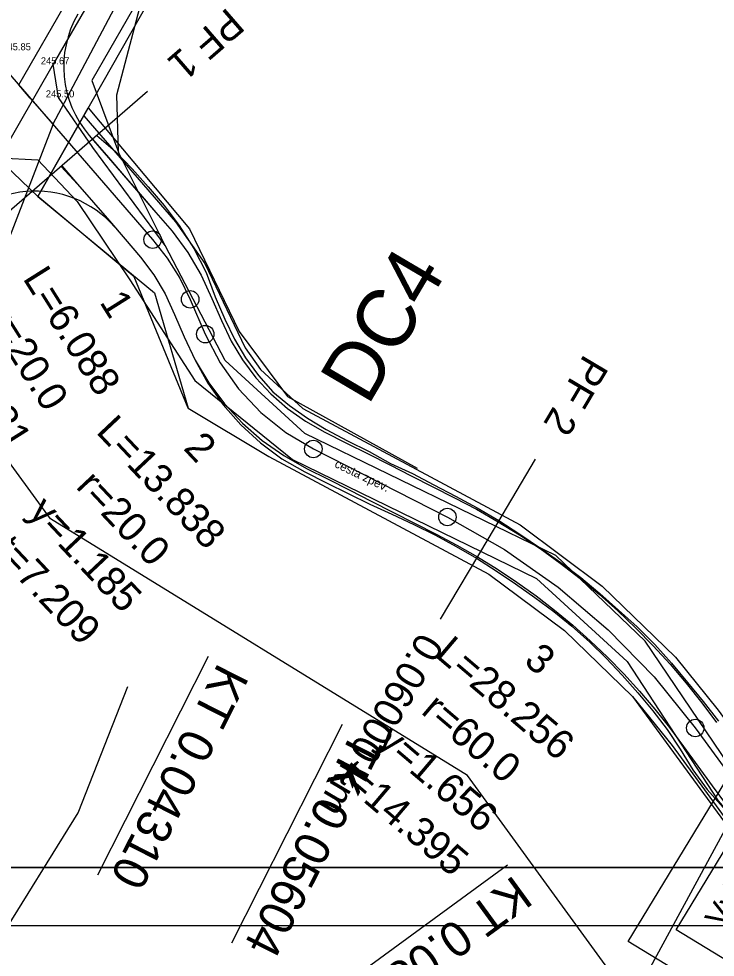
# Model space of a CAD drawing. Extents: x -555887 to -552101, y -1100251 to -1096546.
# Drawn here: x -554030.5 to -553970.5, y -1097398.4 to -1097317.8 of the extents above; entities that cross this region are included whole.
import ezdxf

# ---------------------------------------------------------------- set-up
doc = ezdxf.new("R2010")
doc.units = 0
for name, color, linetype in [('PARCELY_cesty', 7, 'Continuous'), ('PARCELY_silnice', 7, 'Continuous'), ('PARCELY_VHO', 7, 'Continuous'), ('POLYGONY_rozšíření', 7, 'Continuous'), ('POLYGONY_SITUACE_PF', 7, 'Continuous'), ('POLYGONY_SITUACE_PF_POPISY', 7, 'Continuous'), ('POLYGONY_SITUACE_PO', 7, 'Continuous'), ('ram_VC6', 7, 'Continuous'), ('ROZHLED_parcela_cesty', 7, 'Continuous'), ('ROZHLED_ram_legenda_1', 7, 'Continuous'), ('ROZHLED_ram_legenda_2', 7, 'Continuous'), ('ROZHLED_trojuhelniky_2', 7, 'Continuous'), ('vrstevnice', 7, 'Continuous'), ('Výškopis', 7, 'Continuous'), ('ZSST', 7, 'Continuous')]:
    doc.layers.add(name, color=color, linetype=linetype)

msp = doc.modelspace()

# ---------------------------------------------------------------- linework, layer by layer
for p, q in [((-554014.159, -1097372.582), (-554023.699, -1097391.394)), ((-554002.623, -1097378.432), (-554012.162, -1097397.244)), ((-553988.405, -1097390.524), (-554005.442, -1097402.959))]:
    msp.add_line(p, q)
at = {"layer": 'PARCELY_cesty'}
for points in [[(-554024.87, -1097326.1), (-554016.972, -1097335.203), (-554014.45, -1097338.793), (-554010.977, -1097346.054), (-554009.652, -1097347.922), (-554006.027, -1097351.272), (-553987.32, -1097361.268), (-553980.262, -1097366.544), (-553973.944, -1097372.641), (-553970.267, -1097377.21), (-553883.981, -1097495.416), (-553880.888, -1097500.181), (-553878.272, -1097505.378), (-553874.899, -1097516.211), (-553874.102, -1097521.974), (-553873.943, -1097527.652), (-553875.23, -1097592.292), (-553875.224, -1097601.67), (-553872.69, -1097624.12), (-553866.22, -1097627.85), (-553859.38, -1097625.46)], [(-554028.81, -1097333.03), (-554018.781, -1097341.326), (-554015.89, -1097351.24), (-554008.949, -1097355.38), (-553990.01, -1097365.499), (-553983.508, -1097370.361), (-553977.642, -1097376.021), (-553974.236, -1097380.253), (-553888.1, -1097498.254), (-553882.924, -1097507.258), (-553879.092, -1097522.388), (-553878.944, -1097527.655), (-553880.675, -1097592.231), (-553880.657, -1097599.68), (-553880.289, -1097607.162), (-553873.9, -1097664.18)]]:
    msp.add_lwpolyline(points, dxfattribs=at)
at = {"layer": 'PARCELY_silnice'}
msp.add_lwpolyline([(-553831.55, -1096945.97), (-553822.14, -1096946.52), (-553820.19, -1096947.25), (-553823.19, -1096962.08), (-553832.13, -1096986.8), (-553848.04, -1097015.24), (-554028.81, -1097333.03), (-554038.74, -1097323.54), (-553856.4, -1097007.66), (-553843.04, -1096981.51), (-553834.33, -1096958.81)], close=True, dxfattribs=at)
at = {"layer": 'PARCELY_VHO'}
for points in [[(-553890.36, -1097670.23), (-553902.88, -1097642.35), (-553905.32, -1097611.67), (-553898.3, -1097524.98), (-553901.53, -1097506.94), (-553991.85, -1097382.83), (-554027.72, -1097360.75), (-554038.93, -1097345.45), (-554044.87, -1097337.64), (-554055.91, -1097333.12), (-554068.1, -1097310.12), (-554076.3, -1097297.37), (-554083.64, -1097283.44), (-554094.93, -1097256.14), (-554100.02, -1097244.94), (-554114.01, -1097204.34), (-554130.46, -1097180.06), (-554159.17, -1097101.34)], [(-554141.5, -1097107.04), (-554133.09, -1097133.96), (-554115.31, -1097177.28), (-554094.19, -1097204.11), (-554083.82, -1097222.99), (-554081.04, -1097249.03), (-554076.85, -1097264.17), (-554065.58, -1097288.03), (-554046.65, -1097316.45), (-554038.74, -1097323.54), (-554028.81, -1097333.03), (-554018.781, -1097341.326), (-554015.89, -1097351.24), (-554008.949, -1097355.38), (-553990.01, -1097365.499), (-553983.508, -1097370.361), (-553977.642, -1097376.021), (-553888.1, -1097498.254), (-553882.924, -1097507.258), (-553879.092, -1097522.388), (-553886.84, -1097615.05), (-553883.68, -1097641.57), (-553876.67, -1097669.5)]]:
    msp.add_lwpolyline(points, dxfattribs=at)
at = {"layer": 'POLYGONY_rozšíření'}
for centre, start, end in [((-554017.599, -1097321.883), 149.8415, 220.91473), ((-554028.999, -1097341.567), 41.18214, 149.63339)]:
    msp.add_arc(centre, 9, start, end, dxfattribs=at)
at = {"layer": 'POLYGONY_SITUACE_PF'}
for p, q in [((-554019.39, -1097324.014), (-554025.436, -1097329.253)), ((-554025.436, -1097329.253), (-554031.482, -1097334.492)), ((-553986.025, -1097355.621), (-553990.106, -1097362.501)), ((-553990.106, -1097362.501), (-553994.187, -1097369.382))]:
    msp.add_line(p, q, dxfattribs=at)
at = {"layer": 'POLYGONY_SITUACE_PO'}
for p, q in [((-554031.985, -1097321.695), (-554018.945, -1097336.744)), ((-554024.399, -1097327.777), (-554018.656, -1097334.405)), ((-554024.114, -1097328.107), (-554022.749, -1097329.681)), ((-554023.744, -1097327.786), (-554022.146, -1097329.158)), ((-554022.749, -1097329.681), (-554021.385, -1097331.256)), ((-554022.146, -1097329.158), (-554020.709, -1097330.67)), ((-554026.826, -1097330.457), (-554025.395, -1097331.973)), ((-554026.759, -1097330.399), (-554025.395, -1097331.973)), ((-554026.759, -1097330.399), (-554025.395, -1097331.973)), ((-554020.709, -1097330.67), (-554019.313, -1097332.217)), ((-554021.385, -1097331.256), (-554020.021, -1097332.83)), ((-554025.395, -1097331.973), (-554024.03, -1097333.548)), ((-554025.395, -1097331.973), (-554024.03, -1097333.548)), ((-554025.395, -1097331.973), (-554025.395, -1097331.973)), ((-554025.395, -1097331.973), (-554024.03, -1097333.548)), ((-554019.313, -1097332.217), (-554017.963, -1097333.804)), ((-554020.021, -1097332.83), (-554018.656, -1097334.405)), ((-554024.03, -1097333.548), (-554022.666, -1097335.122)), ((-554024.03, -1097333.548), (-554022.666, -1097335.122)), ((-554024.03, -1097333.548), (-554022.666, -1097335.122)), ((-554017.963, -1097333.804), (-554016.67, -1097335.524)), ((-554018.656, -1097334.405), (-554017.274, -1097336.021)), ((-554018.656, -1097334.405), (-554017.274, -1097336.021)), ((-554022.666, -1097335.122), (-554021.302, -1097336.697)), ((-554022.666, -1097335.122), (-554021.302, -1097336.697)), ((-554022.666, -1097335.122), (-554021.302, -1097336.697)), ((-554016.67, -1097335.524), (-554015.411, -1097337.5)), ((-554017.274, -1097336.021), (-554015.921, -1097337.837)), ((-554017.274, -1097336.021), (-554015.921, -1097337.837)), ((-554021.302, -1097336.697), (-554019.976, -1097338.246)), ((-554021.302, -1097336.697), (-554019.976, -1097338.246)), ((-554021.302, -1097336.697), (-554019.976, -1097338.246)), ((-554018.945, -1097336.744), (-554017.696, -1097338.343)), ((-554015.921, -1097337.837), (-554014.774, -1097339.79)), ((-554015.921, -1097337.837), (-554014.774, -1097339.79)), ((-554015.411, -1097337.5), (-554014.343, -1097339.565)), ((-554019.976, -1097338.246), (-554018.84, -1097339.769)), ((-554019.976, -1097338.246), (-554018.84, -1097339.769)), ((-554019.976, -1097338.246), (-554018.84, -1097339.769)), ((-554017.696, -1097338.343), (-554016.615, -1097340.059)), ((-554014.343, -1097339.565), (-554013.564, -1097341.669)), ((-554018.84, -1097339.769), (-554017.877, -1097341.407)), ((-554018.84, -1097339.769), (-554017.877, -1097341.407)), ((-554018.84, -1097339.769), (-554017.877, -1097341.407)), ((-554016.615, -1097340.059), (-554015.714, -1097341.877)), ((-554014.774, -1097339.79), (-554013.844, -1097341.791)), ((-554014.774, -1097339.79), (-554013.844, -1097341.791)), ((-554017.877, -1097341.407), (-554017.054, -1097343.184)), ((-554017.877, -1097341.407), (-554017.054, -1097343.184)), ((-554017.877, -1097341.407), (-554017.054, -1097343.184)), ((-554015.714, -1097341.877), (-554014.414, -1097344.871)), ((-554013.844, -1097341.791), (-554013.014, -1097343.702)), ((-554013.844, -1097341.791), (-554013.014, -1097343.702)), ((-554013.564, -1097341.669), (-554012.739, -1097343.582)), ((-554017.054, -1097343.184), (-554016.225, -1097345.095)), ((-554017.054, -1097343.184), (-554016.225, -1097345.095)), ((-554017.054, -1097343.184), (-554016.225, -1097345.095)), ((-554012.739, -1097343.582), (-554011.91, -1097345.316)), ((-554013.014, -1097343.702), (-554012.183, -1097345.46)), ((-554013.014, -1097343.702), (-554012.183, -1097345.46)), ((-554016.225, -1097345.095), (-554015.274, -1097347.101)), ((-554016.225, -1097345.095), (-554015.274, -1097347.101)), ((-554016.225, -1097345.095), (-554016.225, -1097345.095)), ((-554016.225, -1097345.095), (-554015.294, -1097347.112)), ((-554014.414, -1097344.871), (-554013.14, -1097347.326)), ((-554012.183, -1097345.46), (-554011.207, -1097347.09)), ((-554012.183, -1097345.46), (-554011.207, -1097347.09)), ((-554011.91, -1097345.316), (-554010.94, -1097346.911)), ((-554015.294, -1097347.112), (-554014.188, -1097349.095)), ((-554015.274, -1097347.101), (-554014.111, -1097349.044)), ((-554015.274, -1097347.101), (-554014.111, -1097349.044)), ((-554013.14, -1097347.326), (-554011.54, -1097349.581)), ((-554011.207, -1097347.09), (-554010.073, -1097348.615)), ((-554011.207, -1097347.09), (-554010.073, -1097348.615)), ((-554010.94, -1097346.911), (-554009.842, -1097348.422)), ((-554009.842, -1097348.422), (-554008.603, -1097349.826)), ((-554014.188, -1097349.095), (-554012.88, -1097350.962)), ((-554014.111, -1097349.044), (-554012.758, -1097350.859)), ((-554014.111, -1097349.044), (-554012.758, -1097350.859)), ((-554010.073, -1097348.615), (-554008.773, -1097350.001)), ((-554010.073, -1097348.615), (-554008.773, -1097350.001)), ((-554011.54, -1097349.581), (-554009.643, -1097351.594)), ((-554008.773, -1097350.001), (-554007.342, -1097351.25)), ((-554008.773, -1097350.001), (-554007.342, -1097351.25)), ((-554008.603, -1097349.826), (-554007.157, -1097351.014)), ((-554012.758, -1097350.859), (-554011.211, -1097352.513)), ((-554012.758, -1097350.859), (-554011.211, -1097352.513)), ((-554012.88, -1097350.962), (-554011.359, -1097352.666)), ((-554009.643, -1097351.594), (-554007.488, -1097353.326)), ((-554007.342, -1097351.25), (-554005.792, -1097352.349)), ((-554007.342, -1097351.25), (-554005.792, -1097352.349)), ((-554007.157, -1097351.014), (-554005.63, -1097352.091)), ((-554011.211, -1097352.513), (-554009.505, -1097354.002)), ((-554011.211, -1097352.513), (-554009.505, -1097354.002)), ((-554005.792, -1097352.349), (-554004.117, -1097353.287)), ((-554005.792, -1097352.349), (-554004.117, -1097353.287)), ((-554005.63, -1097352.091), (-554004.003, -1097353.063)), ((-554011.359, -1097352.666), (-554009.665, -1097354.205)), ((-554007.488, -1097353.326), (-554005.114, -1097354.744)), ((-554004.117, -1097353.287), (-554002.259, -1097354.23)), ((-554004.117, -1097353.287), (-554002.259, -1097354.23)), ((-554004.003, -1097353.063), (-554002.166, -1097354.046)), ((-554009.505, -1097354.002), (-554007.657, -1097355.311)), ((-554009.505, -1097354.002), (-554007.657, -1097355.311)), ((-554002.166, -1097354.046), (-554000.3, -1097354.973)), ((-554009.665, -1097354.205), (-554007.835, -1097355.593)), ((-554005.114, -1097354.744), (-553993.577, -1097360.594)), ((-554002.259, -1097354.23), (-554000.401, -1097355.172)), ((-554002.259, -1097354.23), (-554000.401, -1097355.172)), ((-554000.3, -1097354.973), (-553998.48, -1097355.99)), ((-554007.835, -1097355.593), (-554005.854, -1097356.713)), ((-554007.657, -1097355.311), (-554005.7, -1097356.409)), ((-554007.657, -1097355.311), (-554005.7, -1097356.409)), ((-554000.401, -1097355.172), (-553998.543, -1097356.114)), ((-554000.401, -1097355.172), (-553998.543, -1097356.114)), ((-554005.7, -1097356.409), (-554003.842, -1097357.351)), ((-554005.7, -1097356.409), (-554003.842, -1097357.351)), ((-553998.543, -1097356.114), (-553996.685, -1097357.056)), ((-553998.543, -1097356.114), (-553996.685, -1097357.056)), ((-553998.48, -1097355.99), (-553996.584, -1097356.857)), ((-554005.854, -1097356.713), (-554003.996, -1097357.656)), ((-554003.842, -1097357.351), (-554001.984, -1097358.294)), ((-554003.842, -1097357.351), (-554001.984, -1097358.294)), ((-553996.685, -1097357.056), (-553994.827, -1097357.999)), ((-553996.685, -1097357.056), (-553994.827, -1097357.999)), ((-553996.584, -1097356.857), (-553994.737, -1097357.822)), ((-554003.996, -1097357.656), (-554002.127, -1097358.576)), ((-553994.827, -1097357.999), (-553992.969, -1097358.941)), ((-553994.827, -1097357.999), (-553992.969, -1097358.941)), ((-553994.737, -1097357.822), (-553992.894, -1097358.795)), ((-554002.127, -1097358.576), (-554000.248, -1097359.477)), ((-554001.984, -1097358.294), (-554000.126, -1097359.236)), ((-554001.984, -1097358.294), (-554000.126, -1097359.236)), ((-553992.969, -1097358.941), (-553991.074, -1097359.932)), ((-553992.969, -1097358.941), (-553991.074, -1097359.932)), ((-553992.894, -1097358.795), (-553991.007, -1097359.809)), ((-554000.248, -1097359.477), (-553998.357, -1097360.355)), ((-554000.126, -1097359.236), (-553998.268, -1097360.178)), ((-554000.126, -1097359.236), (-553998.268, -1097360.178)), ((-553991.007, -1097359.809), (-553989.158, -1097360.903)), ((-553998.357, -1097360.355), (-553996.467, -1097361.233)), ((-553998.268, -1097360.178), (-553996.41, -1097361.12)), ((-553998.268, -1097360.178), (-553996.41, -1097361.12)), ((-553993.577, -1097360.594), (-553988.665, -1097363.384)), ((-553991.074, -1097359.932), (-553989.213, -1097360.996)), ((-553991.074, -1097359.932), (-553989.213, -1097360.996)), ((-553996.467, -1097361.233), (-553994.601, -1097362.161)), ((-553996.41, -1097361.12), (-553994.552, -1097362.062)), ((-553996.41, -1097361.12), (-553994.552, -1097362.062)), ((-553989.213, -1097360.996), (-553987.388, -1097362.122)), ((-553989.213, -1097360.996), (-553987.388, -1097362.122)), ((-553989.158, -1097360.903), (-553987.348, -1097362.06)), ((-553994.601, -1097362.161), (-553992.819, -1097363.122)), ((-553994.552, -1097362.062), (-553992.754, -1097363.002)), ((-553994.552, -1097362.062), (-553992.754, -1097363.002)), ((-553987.388, -1097362.122), (-553985.605, -1097363.312)), ((-553987.388, -1097362.122), (-553985.605, -1097363.312)), ((-553987.348, -1097362.06), (-553985.574, -1097363.267)), ((-553992.754, -1097363.002), (-553990.998, -1097364.007)), ((-553992.754, -1097363.002), (-553990.998, -1097364.007)), ((-553992.819, -1097363.122), (-553991.081, -1097364.146)), ((-553988.665, -1097363.384), (-553984.036, -1097366.623)), ((-553985.605, -1097363.312), (-553983.864, -1097364.563)), ((-553985.605, -1097363.312), (-553983.864, -1097364.563)), ((-553985.574, -1097363.267), (-553983.825, -1097364.511)), ((-553991.081, -1097364.146), (-553989.379, -1097365.227)), ((-553990.998, -1097364.007), (-553989.277, -1097365.068)), ((-553990.998, -1097364.007), (-553989.277, -1097365.068)), ((-553983.864, -1097364.563), (-553982.164, -1097365.87)), ((-553983.864, -1097364.563), (-553982.164, -1097365.87)), ((-553983.825, -1097364.511), (-553982.109, -1097365.801)), ((-553989.379, -1097365.227), (-553987.707, -1097366.353)), ((-553989.277, -1097365.068), (-553987.595, -1097366.191)), ((-553989.277, -1097365.068), (-553987.595, -1097366.191)), ((-553987.595, -1097366.191), (-553985.953, -1097367.372)), ((-553987.595, -1097366.191), (-553985.953, -1097367.372)), ((-553982.164, -1097365.87), (-553980.515, -1097367.24)), ((-553982.164, -1097365.87), (-553980.515, -1097367.24)), ((-553982.109, -1097365.801), (-553980.45, -1097367.164)), ((-553987.707, -1097366.353), (-553986.063, -1097367.52)), ((-553984.036, -1097366.623), (-553979.733, -1097370.282)), ((-553986.063, -1097367.52), (-553984.433, -1097368.708)), ((-553985.953, -1097367.372), (-553984.349, -1097368.604)), ((-553985.953, -1097367.372), (-553984.349, -1097368.604)), ((-553980.515, -1097367.24), (-553978.911, -1097368.662)), ((-553980.515, -1097367.24), (-553978.911, -1097368.662)), ((-553980.45, -1097367.164), (-553978.853, -1097368.599)), ((-553984.349, -1097368.604), (-553982.794, -1097369.896)), ((-553984.349, -1097368.604), (-553982.794, -1097369.896)), ((-553978.911, -1097368.662), (-553977.359, -1097370.141)), ((-553978.911, -1097368.662), (-553977.359, -1097370.141)), ((-553978.853, -1097368.599), (-553977.257, -1097370.037)), ((-553984.433, -1097368.708), (-553982.862, -1097369.976)), ((-553982.862, -1097369.976), (-553981.349, -1097371.312)), ((-553982.794, -1097369.896), (-553981.28, -1097371.238)), ((-553982.794, -1097369.896), (-553981.28, -1097371.238)), ((-553979.733, -1097370.282), (-553975.793, -1097374.331)), ((-553977.359, -1097370.141), (-553975.859, -1097371.673)), ((-553977.359, -1097370.141), (-553975.859, -1097371.673)), ((-553977.257, -1097370.037), (-553975.738, -1097371.558)), ((-553981.349, -1097371.312), (-553979.916, -1097372.734)), ((-553981.28, -1097371.238), (-553979.816, -1097372.633)), ((-553981.28, -1097371.238), (-553979.816, -1097372.633)), ((-553975.859, -1097371.673), (-553974.414, -1097373.257)), ((-553975.859, -1097371.673), (-553974.414, -1097373.257)), ((-553975.738, -1097371.558), (-553974.305, -1097373.16)), ((-553979.816, -1097372.633), (-553978.402, -1097374.078)), ((-553979.816, -1097372.633), (-553978.402, -1097374.078)), ((-553979.916, -1097372.734), (-553978.535, -1097374.205)), ((-553974.414, -1097373.257), (-553973.025, -1097374.889)), ((-553974.414, -1097373.257), (-553973.025, -1097374.889)), ((-553974.305, -1097373.16), (-553972.931, -1097374.812)), ((-553978.535, -1097374.205), (-553977.202, -1097375.716)), ((-553978.402, -1097374.078), (-553977.039, -1097375.572)), ((-553978.402, -1097374.078), (-553977.039, -1097375.572)), ((-553975.793, -1097374.331), (-553972.251, -1097378.732)), ((-553973.025, -1097374.889), (-553971.691, -1097376.567)), ((-553973.025, -1097374.889), (-553971.691, -1097376.567)), ((-553972.931, -1097374.812), (-553971.558, -1097376.466)), ((-553977.202, -1097375.716), (-553975.914, -1097377.265)), ((-553977.039, -1097375.572), (-553975.728, -1097377.112)), ((-553977.039, -1097375.572), (-553975.728, -1097377.112)), ((-553971.691, -1097376.567), (-553970.422, -1097378.27)), ((-553971.691, -1097376.567), (-553970.422, -1097378.27)), ((-553971.558, -1097376.466), (-553970.247, -1097378.142)), ((-553975.914, -1097377.265), (-553974.677, -1097378.854)), ((-553975.728, -1097377.112), (-553974.47, -1097378.695)), ((-553975.728, -1097377.112), (-553974.47, -1097378.695)), ((-553974.677, -1097378.854), (-553973.543, -1097380.548)), ((-553974.47, -1097378.695), (-553973.249, -1097380.333)), ((-553974.47, -1097378.695), (-553973.249, -1097380.333)), ((-553972.251, -1097378.732), (-553886.04, -1097496.835)), ((-553973.543, -1097380.548), (-553972.452, -1097382.331)), ((-553973.249, -1097380.333), (-553972.02, -1097382.016)), ((-553973.249, -1097380.333), (-553972.02, -1097382.016)), ((-553972.452, -1097382.331), (-553971.237, -1097384.024)), ((-553972.02, -1097382.016), (-553970.792, -1097383.699)), ((-553972.02, -1097382.016), (-553970.792, -1097383.699)), ((-553971.237, -1097384.024), (-553969.837, -1097385.581)), ((-553970.792, -1097383.699), (-553969.564, -1097385.382)), ((-553970.792, -1097383.699), (-553969.564, -1097385.382))]:
    msp.add_line(p, q, dxfattribs=at)
for centre in [(-554018.945, -1097336.744), (-554015.714, -1097341.877), (-554014.414, -1097344.871), (-554005.114, -1097354.744), (-553993.577, -1097360.594), (-553972.251, -1097378.732)]:
    msp.add_circle(centre, 0.75, dxfattribs=at)
at = {"layer": 'ram_VC6'}
for points in [[(-553956.64, -1096765.72), (-554313.64, -1096765.72), (-554313.64, -1097395.72), (-553956.64, -1097395.72)], [(-553961.64, -1096770.72), (-554308.64, -1096770.72), (-554308.64, -1097390.72), (-553961.64, -1097390.72)]]:
    msp.add_lwpolyline(points, close=True, dxfattribs=at)
for points in [[(-553956.64, -1096765.72), (-554313.64, -1096765.72), (-554313.64, -1097395.72), (-553956.64, -1097395.72), (-553956.64, -1096765.72)], [(-553956.64, -1096765.72), (-554313.64, -1096765.72), (-554313.64, -1097395.72), (-553956.64, -1097395.72), (-553956.64, -1096765.72)], [(-553961.64, -1097390.72), (-554308.64, -1097390.72), (-554308.64, -1096770.72), (-553961.64, -1096770.72), (-553961.64, -1097390.72)], [(-553961.64, -1097185.72), (-553961.64, -1097390.72), (-554308.64, -1097390.72), (-554308.64, -1096770.72), (-553961.64, -1096770.72), (-553961.64, -1096975.72), (-553961.64, -1097185.72)]]:
    msp.add_lwpolyline(points, dxfattribs=at)
at = {"layer": 'ROZHLED_parcela_cesty'}
msp.add_lwpolyline([(-554015.89, -1097351.24), (-554020.54, -1097339.95), (-554028.81, -1097333.03), (-554024.48, -1097325.42), (-554015.76, -1097335.81), (-554011.49, -1097344.64), (-554007.35, -1097350.23), (-553996.17, -1097356.39)], dxfattribs=at)
at = {"layer": 'ROZHLED_ram_legenda_1'}
msp.add_lwpolyline([(-554200.18, -1097392.86), (-554063.29, -1097140.609), (-553887.506, -1097236.003), (-554024.395, -1097488.253), (-554200.18, -1097392.86)], dxfattribs=at)
msp.add_lwpolyline([(-554200.18, -1097392.86), (-554063.29, -1097140.609), (-553887.506, -1097236.003), (-554024.395, -1097488.253), (-554200.18, -1097392.86)], dxfattribs=at)
at = {"layer": 'ROZHLED_ram_legenda_2'}
for points in [[(-553978.03, -1097397.091), (-553881.36, -1097238.186), (-553824.974, -1097272.489), (-553921.644, -1097431.394)], [(-553973.908, -1097396.087), (-553880.356, -1097242.308), (-553829.096, -1097273.492), (-553922.648, -1097427.271)]]:
    msp.add_lwpolyline(points, close=True, dxfattribs=at)
at = {"layer": 'ROZHLED_trojuhelniky_2'}
for p, q in [((-554030.46, -1097323.44), (-553970.641, -1097219.412)), ((-554027.516, -1097326.853), (-553970.641, -1097219.412)), ((-554029.49, -1097324.59), (-554030.46, -1097323.44)), ((-554029.49, -1097324.59), (-554027.513, -1097326.846)), ((-554068.929, -1097434.118), (-554027.513, -1097326.846))]:
    msp.add_line(p, q, dxfattribs=at)
at = {"layer": 'vrstevnice'}
msp.add_lwpolyline([(-554190.329, -1097523.08), (-554168.989, -1097521.25), (-554159.999, -1097519.71), (-554148.909, -1097516.2), (-554142.869, -1097513.11), (-554135.289, -1097507.77), (-554123.069, -1097495.14), (-554117.169, -1097487.41), (-554094.989, -1097453.71), (-554083.889, -1097438.27), (-554078.139, -1097431.53), (-554073.499, -1097427.46), (-554061.289, -1097425.77), (-554055.949, -1097419.59), (-554038.119, -1097403.45), (-554032.359, -1097397.27), (-554025.339, -1097386.03), (-554021.07, -1097375.17)], dxfattribs=at)
at = {"layer": 'ZSST'}
for p, q in [((-554024.08, -1097328.82), (-554024.08, -1097328.82)), ((-554017.87, -1097337.24), (-554017.87, -1097337.24))]:
    msp.add_line(p, q, dxfattribs=at)
for points in [[(-553818.18, -1096926.71), (-553821.78, -1096945.09), (-553822.5, -1096948.29), (-553824.54, -1096956.94), (-553827.64, -1096967.4), (-553833.07, -1096981.13), (-553839.89, -1096995.89), (-553855.52, -1097024.97), (-553869.86, -1097050.06), (-553885.29, -1097076.39), (-553900.2, -1097101.88), (-553913.69, -1097125.22), (-553931.8, -1097156.33), (-553935.29, -1097162.25), (-553959.78, -1097204.54), (-553977.15, -1097234.71), (-553995.37, -1097266.5), (-554014.37, -1097299.01), (-554027.49, -1097321.67), (-554032.14, -1097329.71), (-554046.52, -1097353.89)], [(-554017.87, -1097337.24), (-554021.88, -1097329.21), (-554022.01, -1097324.3), (-554019.6, -1097315.12), (-554011.11, -1097301.23), (-554007.55, -1097295.64), (-553993.46, -1097272.56), (-553972.08, -1097281.03), (-553917.98, -1097299.93), (-553859.38, -1097321.17), (-553801.93, -1097342.05)], [(-554019.6, -1097315.12), (-554024.17, -1097323.07), (-554021.88, -1097329.21)], [(-554017.87, -1097337.24), (-554024.08, -1097328.82), (-554027.03, -1097324.51), (-554027.49, -1097321.67)], [(-554032.14, -1097329.71), (-554028.82, -1097329.87), (-554025.45, -1097333.46), (-554020.91, -1097340.19)], [(-553869.95, -1097682.22), (-553871.05, -1097647.6), (-553870.2, -1097626.99), (-553876.84, -1097598.04), (-553877.64, -1097579), (-553875.72, -1097537.7), (-553876.59, -1097516.18), (-553880.93, -1097501.8), (-553888.19, -1097489.91), (-553910.46, -1097459.06), (-553932.29, -1097430.48), (-553957.48, -1097396.42), (-553968.04, -1097383.84), (-553976.57, -1097371.28), (-553984.26, -1097363.91), (-554005.86, -1097353.41), (-554012.69, -1097347.14), (-554017.87, -1097337.24)], [(-554020.91, -1097340.19), (-554015.31, -1097348.85), (-554006.92, -1097355.66), (-553985.92, -1097365.87), (-553978.11, -1097373.02), (-553970.29, -1097385.01), (-553959.09, -1097398.12), (-553934.58, -1097431.99), (-553912.45, -1097460.83), (-553890.61, -1097491.11), (-553883.62, -1097502.9), (-553879.16, -1097515.79), (-553878.55, -1097537.65), (-553880.23, -1097578.32), (-553879.49, -1097598.53), (-553872.4, -1097626.72), (-553873.46, -1097647.68), (-553872.28, -1097682.24)]]:
    msp.add_lwpolyline(points, dxfattribs=at)

# ---------------------------------------------------------------- texts
for s, height, rotation, p in [('L=6.088', 2.5, 302.1889, (-554030.165, -1097340.073)), ('1', 2.5, 302.1889, (-554023.56, -1097342.119)), ('r=20.0', 2.5, 302.1889, (-554033.277, -1097343.577)), ('y=0.231', 2.5, 302.1889, (-554037.72, -1097344.965)), ('L=13.838', 2.5, 313.28926, (-554023.889, -1097353.312)), ('2', 2.5, 313.28926, (-554016.368, -1097354.734)), ('r=20.0', 2.5, 313.28926, (-554025.622, -1097358.036)), ('y=1.185', 2.5, 313.28926, (-554029.715, -1097360.253)), ('t=7.209', 2.5, 313.28926, (-554032.753, -1097363.591)), ('L=28.256', 2.5, 319.61933, (-553994.727, -1097372.54)), ('3', 2.5, 319.61933, (-553987.094, -1097373.124)), ('KT 0.04310', 3, 243.11065, (-554013.267, -1097373.034)), ('r=60.0', 2.5, 319.61933, (-553995.928, -1097377.425)), ('y=1.656', 2.5, 319.61933, (-553999.752, -1097380.081)), ('TK 0.05604', 3, 243.11065, (-554001.731, -1097378.884)), ('t=14.395', 2.5, 319.61933, (-554003.121, -1097383.122)), ('KT 0.08429', 3, 216.128, (-553987.816, -1097391.331))]:
    msp.add_text(s, height=height, rotation=rotation).set_placement(p)
at = {"layer": 'POLYGONY_SITUACE_PF_POPISY'}
for s, rotation, p in [('PF 1', 220.90993, (-554012.488, -1097316.709)), ('PF 2', 239.32745, (-553981.783, -1097346.51)), ('0.06000 km', 239.32745, (-553995.941, -1097370.38))]:
    msp.add_text(s, height=2.5, rotation=rotation, dxfattribs=at).set_placement(p)
at = {"layer": 'ROZHLED_ram_legenda_2'}
for s, height, rotation, p in [('DC4', 5, 59.5227, (-554000.418, -1097351.113)), ('Vyhotovil', 2, 58.6856, (-553969.814, -1097396.092))]:
    msp.add_text(s, height=height, rotation=rotation, dxfattribs=at).set_placement(p)
at = {"layer": 'Výškopis'}
for s, p in [('245.85', (-554031.874, -1097320.46)), ('245.67', (-554028.561, -1097321.67)), ('245.50', (-554028.134, -1097324.51))]:
    msp.add_text(s, height=0.6, dxfattribs=at).set_placement(p)
at = {"layer": 'ZSST'}
msp.add_text('cesta zpev.', height=0.75, rotation=334.37817, dxfattribs=at).set_placement((-554003.354, -1097356.267))

doc.saveas('drawing.dxf')
